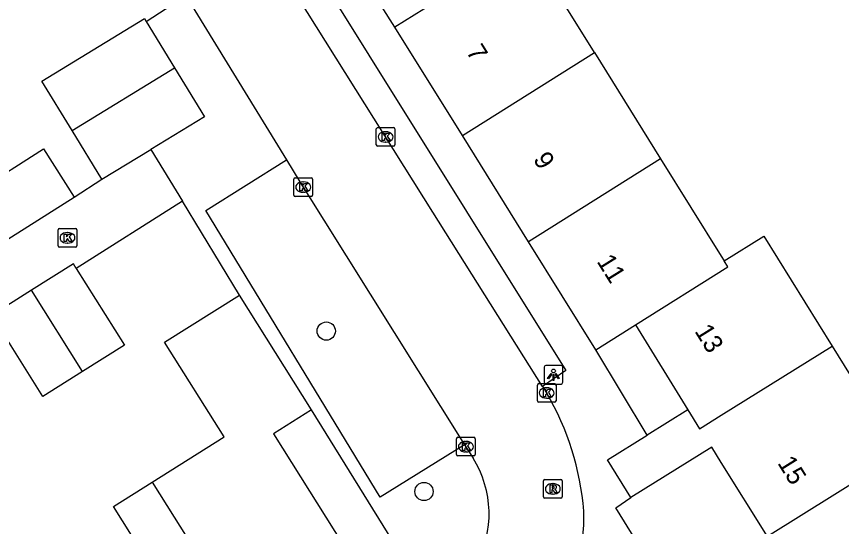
# Model space of a CAD drawing. Extents: x 158461 to 159795, y 387220 to 388672.
# Drawn here: x 158962.23 to 159006.44, y 387860.45 to 387887.78 of the extents above; entities that cross this region are included whole.
import ezdxf

# ---------------------------------------------------------------- set-up
doc = ezdxf.new("R2010")
doc.units = 0
for name, color, linetype in [('IMGEO_Boom', 7, 'Continuous'), ('IMGEO_Kolk', 7, 'Continuous'), ('IMGEO_Lichtpunt', 7, 'Continuous'), ('IMGEO_Pand', 7, 'Continuous'), ('IMGEO_Pand_nummerreeks', 7, 'Continuous'), ('IMGEO_Rijbaan_lokaal_open', 7, 'Continuous'), ('IMGEO_Rioolput', 7, 'Continuous'), ('IMGEO_Voetpad_open', 7, 'Continuous')]:
    doc.layers.add(name, color=color, linetype=linetype)

msp = doc.modelspace()

# ---------------------------------------------------------------- linework, layer by layer
at = {"layer": 'IMGEO_Boom'}
for centre in [(158978.829, 387870.92), (158984.067, 387862.321)]:
    msp.add_circle(centre, 0.489, dxfattribs=at)
at = {"layer": 'IMGEO_Kolk'}
for p, q in [((158981.509, 387880.901), (158981.509, 387881.753)), ((158981.584, 387881.827), (158982.436, 387881.827)), ((158982.51, 387881.753), (158982.51, 387880.901)), ((158981.997, 387881.607), (158982.022, 387881.607)), ((158982.436, 387880.827), (158981.584, 387880.827)), ((158982.02, 387881.047), (158981.995, 387881.047)), ((158977.094, 387878.212), (158977.094, 387879.064)), ((158977.169, 387879.138), (158978.021, 387879.138)), ((158978.095, 387879.064), (158978.095, 387878.212)), ((158977.582, 387878.918), (158977.607, 387878.918)), ((158977.605, 387878.358), (158977.58, 387878.358)), ((158978.021, 387878.138), (158977.169, 387878.138)), ((158964.536, 387876.418), (158965.388, 387876.418)), ((158964.461, 387875.492), (158964.461, 387876.344)), ((158964.949, 387876.198), (158964.974, 387876.198)), ((158965.462, 387876.344), (158965.462, 387875.492)), ((158964.972, 387875.638), (158964.947, 387875.638)), ((158965.388, 387875.418), (158964.536, 387875.418)), ((158990.144, 387867.177), (158990.144, 387868.029)), ((158990.219, 387868.103), (158991.071, 387868.103)), ((158991.145, 387868.029), (158991.145, 387867.177)), ((158990.632, 387867.883), (158990.657, 387867.883)), ((158990.655, 387867.323), (158990.63, 387867.323)), ((158991.071, 387867.103), (158990.219, 387867.103)), ((158985.812, 387864.3), (158985.812, 387865.152)), ((158985.887, 387865.226), (158986.739, 387865.226)), ((158986.3, 387865.006), (158986.325, 387865.006)), ((158986.813, 387865.152), (158986.813, 387864.3)), ((158986.739, 387864.226), (158985.887, 387864.226)), ((158986.323, 387864.446), (158986.298, 387864.446))]:
    msp.add_line(p, q, dxfattribs=at)
for points in [[(158981.509, 387880.901), (158981.509, 387881.753)], [(158981.584, 387881.827), (158982.436, 387881.827)], [(158982.51, 387881.753), (158982.51, 387880.901)], [(158981.83, 387881.527), (158981.953, 387881.527), (158981.953, 387881.376), (158982.083, 387881.527), (158982.247, 387881.527), (158982.101, 387881.376), (158982.254, 387881.127), (158982.102, 387881.127), (158982.017, 387881.291), (158981.953, 387881.224), (158981.953, 387881.127), (158981.83, 387881.127), (158981.83, 387881.527)], [(158982.436, 387880.827), (158981.584, 387880.827)], [(158977.094, 387878.212), (158977.094, 387879.064)], [(158977.169, 387879.138), (158978.021, 387879.138)], [(158978.095, 387879.064), (158978.095, 387878.212)], [(158977.415, 387878.838), (158977.538, 387878.838), (158977.538, 387878.687), (158977.668, 387878.838), (158977.832, 387878.838), (158977.686, 387878.687), (158977.839, 387878.438), (158977.687, 387878.438), (158977.602, 387878.602), (158977.538, 387878.535), (158977.538, 387878.438), (158977.415, 387878.438), (158977.415, 387878.838)], [(158978.021, 387878.138), (158977.169, 387878.138)], [(158964.536, 387876.418), (158965.388, 387876.418)], [(158964.461, 387875.492), (158964.461, 387876.344)], [(158964.782, 387876.118), (158964.905, 387876.118), (158964.905, 387875.967), (158965.035, 387876.118), (158965.199, 387876.118), (158965.053, 387875.967), (158965.206, 387875.718), (158965.054, 387875.718), (158964.969, 387875.882), (158964.905, 387875.815), (158964.905, 387875.718), (158964.782, 387875.718), (158964.782, 387876.118)], [(158965.462, 387876.344), (158965.462, 387875.492)], [(158965.388, 387875.418), (158964.536, 387875.418)], [(158990.144, 387867.177), (158990.144, 387868.029)], [(158990.219, 387868.103), (158991.071, 387868.103)], [(158991.145, 387868.029), (158991.145, 387867.177)], [(158990.465, 387867.803), (158990.588, 387867.803), (158990.588, 387867.652), (158990.718, 387867.803), (158990.882, 387867.803), (158990.736, 387867.652), (158990.889, 387867.403), (158990.737, 387867.403), (158990.652, 387867.567), (158990.588, 387867.5), (158990.588, 387867.403), (158990.465, 387867.403), (158990.465, 387867.803)], [(158991.071, 387867.103), (158990.219, 387867.103)], [(158985.812, 387864.3), (158985.812, 387865.152)], [(158985.887, 387865.226), (158986.739, 387865.226)], [(158986.133, 387864.926), (158986.256, 387864.926), (158986.256, 387864.775), (158986.386, 387864.926), (158986.55, 387864.926), (158986.404, 387864.775), (158986.557, 387864.526), (158986.405, 387864.526), (158986.32, 387864.69), (158986.256, 387864.623), (158986.256, 387864.526), (158986.133, 387864.526), (158986.133, 387864.926)], [(158986.813, 387865.152), (158986.813, 387864.3)], [(158986.739, 387864.226), (158985.887, 387864.226)]]:
    msp.add_lwpolyline(points, dxfattribs=at)
for centre, start, end in [((158981.586, 387881.751), 91.552, 178.448), ((158981.586, 387881.751), 91.552, 178.448), ((158982.434, 387881.751), 1.552, 88.448), ((158982.434, 387881.751), 1.552, 88.448), ((158981.586, 387880.903), 181.552, 268.448), ((158981.586, 387880.903), 181.552, 268.448), ((158982.434, 387880.903), 271.552, 358.448), ((158982.434, 387880.903), 271.552, 358.448), ((158977.171, 387879.062), 91.552, 178.448), ((158977.171, 387879.062), 91.552, 178.448), ((158978.019, 387879.062), 1.552, 88.448), ((158978.019, 387879.062), 1.552, 88.448), ((158977.171, 387878.214), 181.552, 268.448), ((158977.171, 387878.214), 181.552, 268.448), ((158978.019, 387878.214), 271.552, 358.448), ((158978.019, 387878.214), 271.552, 358.448), ((158964.538, 387876.342), 91.552, 178.448), ((158964.538, 387876.342), 91.552, 178.448), ((158965.386, 387876.342), 1.552, 88.448), ((158965.386, 387876.342), 1.552, 88.448), ((158964.538, 387875.494), 181.552, 268.448), ((158964.538, 387875.494), 181.552, 268.448), ((158965.386, 387875.494), 271.552, 358.448), ((158965.386, 387875.494), 271.552, 358.448), ((158990.221, 387868.027), 91.552, 178.448), ((158990.221, 387868.027), 91.552, 178.448), ((158991.069, 387868.027), 1.552, 88.448), ((158991.069, 387868.027), 1.552, 88.448), ((158990.221, 387867.179), 181.552, 268.448), ((158990.221, 387867.179), 181.552, 268.448), ((158991.069, 387867.179), 271.552, 358.448), ((158991.069, 387867.179), 271.552, 358.448), ((158985.889, 387865.15), 91.552, 178.448), ((158985.889, 387865.15), 91.552, 178.448), ((158986.737, 387865.15), 1.552, 88.448), ((158986.737, 387865.15), 1.552, 88.448), ((158985.889, 387864.302), 181.552, 268.448), ((158985.889, 387864.302), 181.552, 268.448), ((158986.737, 387864.302), 271.552, 358.448), ((158986.737, 387864.302), 271.552, 358.448)]:
    msp.add_arc(centre, 0.0765, start, end, dxfattribs=at)
for centre, major_axis, ratio, start_param, end_param in [((158981.996, 387881.327), (-0.387, 0.002), 0.722429, 4.712389, 7.853982), ((158982.021, 387881.327), (-0.39, 0.002), 0.717154, 1.570796, 4.712389), ((158977.581, 387878.638), (-0.387, 0.002), 0.722429, 4.712389, 7.853982), ((158977.606, 387878.638), (-0.39, 0.002), 0.717154, 1.570796, 4.712389), ((158964.948, 387875.918), (-0.387, 0.002), 0.722429, 4.712389, 7.853982), ((158964.973, 387875.918), (-0.39, 0.002), 0.717154, 1.570796, 4.712389), ((158990.631, 387867.603), (-0.387, 0.002), 0.722429, 4.712389, 7.853982), ((158990.656, 387867.603), (-0.39, 0.002), 0.717154, 1.570796, 4.712389), ((158986.299, 387864.726), (-0.387, 0.002), 0.722429, 4.712389, 7.853982), ((158986.324, 387864.726), (-0.39, 0.002), 0.717154, 1.570796, 4.712389)]:
    msp.add_ellipse(centre, major_axis=major_axis, ratio=ratio, start_param=start_param, end_param=end_param, dxfattribs=at)
at = {"layer": 'IMGEO_Lichtpunt'}
for p, q in [((158990.508, 387868.983), (158990.508, 387868.176)), ((158990.508, 387868.983), (158990.508, 387868.176)), ((158991.41, 387869.078), (158990.602, 387869.078)), ((158991.41, 387869.078), (158990.602, 387869.078)), ((158991.504, 387868.176), (158991.504, 387868.983)), ((158991.504, 387868.176), (158991.504, 387868.983)), ((158990.602, 387868.082), (158991.41, 387868.082)), ((158990.602, 387868.082), (158991.41, 387868.082))]:
    msp.add_line(p, q, dxfattribs=at)
for points in [[(158990.882, 387868.647), (158990.921, 387868.619), (158990.733, 387868.357), (158990.695, 387868.384), (158990.882, 387868.647)], [(158990.984, 387868.599), (158991.031, 387868.599), (158991.031, 387868.277), (158990.984, 387868.277), (158990.984, 387868.599)], [(158991.094, 387868.619), (158991.132, 387868.646), (158991.319, 387868.384), (158991.28, 387868.356), (158991.094, 387868.619)]]:
    msp.add_lwpolyline(points, dxfattribs=at)
msp.add_circle((158991.007, 387868.781), 0.0994, dxfattribs=at)
for centre, start, end in [((158990.602, 387868.983), 90, 180), ((158990.602, 387868.983), 90, 180), ((158991.41, 387868.983), 0, 90), ((158991.41, 387868.983), 0, 90), ((158990.602, 387868.176), 180, 270), ((158990.602, 387868.176), 180, 270), ((158991.41, 387868.176), 270, 0), ((158991.41, 387868.176), 270, 360)]:
    msp.add_arc(centre, 0.0946, start, end, dxfattribs=at)
at = {"layer": 'IMGEO_Pand'}
for points in [[(158993.206, 387885.848), (158989.663, 387891.536)], [(158984.576, 387888.503), (158982.509, 387887.215)], [(158965.207, 387881.675), (158963.594, 387884.313), (158969.081, 387887.668), (158969.171, 387887.521)], [(158969.171, 387887.521), (158970.694, 387885.029)], [(158986.13, 387881.401), (158982.509, 387887.215)], [(158986.13, 387881.401), (158993.206, 387885.848)], [(158993.206, 387885.848), (158996.748, 387880.161)], [(158965.207, 387881.675), (158970.694, 387885.029)], [(158970.694, 387885.029), (158972.296, 387882.409), (158969.429, 387880.656)], [(158957.305, 387881.939), (158957.694, 387882.183), (158960.137, 387878.442), (158963.683, 387880.688), (158965.326, 387878.095)], [(158966.809, 387879.054), (158965.207, 387881.675)], [(158989.673, 387875.712), (158986.13, 387881.401)], [(158966.809, 387879.054), (158969.429, 387880.656)], [(158996.748, 387880.161), (158989.673, 387875.712)], [(158996.748, 387880.161), (159000, 387874.94), (159000.16, 387874.683)], [(158961.427, 387875.625), (158965.326, 387878.095)], [(159000.16, 387874.683), (159002.274, 387876), (159005.945, 387870.107)], [(158993.285, 387869.913), (158989.673, 387875.712)], [(158995.41, 387871.251), (159000.359, 387874.363), (159000.16, 387874.683)], [(158965.426, 387874.277), (158965.276, 387874.516), (158963.033, 387873.107)], [(158965.426, 387874.277), (158968.014, 387870.16), (158965.771, 387868.75)], [(158963.033, 387873.107), (158960.901, 387871.767), (158961.03, 387871.562)], [(158965.771, 387868.75), (158963.033, 387873.107)], [(158969.501, 387862.817), (158973.364, 387865.245), (158970.168, 387870.33), (158974.172, 387872.847)], [(158978.036, 387866.701), (158974.172, 387872.847)], [(158965.771, 387868.75), (158963.639, 387867.41), (158961.03, 387871.562)], [(158993.285, 387869.913), (158995.41, 387871.251)], [(158995.41, 387871.251), (158998.203, 387866.697)], [(159005.945, 387870.107), (159006.908, 387868.56), (159009.552, 387864.315), (159002.473, 387859.906), (159000, 387863.877), (158999.485, 387864.704), (158995.146, 387862.001)], [(158998.203, 387866.697), (158998.835, 387865.684), (159000, 387866.409), (159005.945, 387870.107)], [(158978.036, 387866.701), (158975.994, 387865.418), (158980.251, 387858.644), (158974.425, 387854.983)], [(158998.203, 387866.697), (158996.024, 387865.339)], [(158995.146, 387862.001), (158993.893, 387864.012), (158996.024, 387865.339)], [(158966.098, 387855.528), (158969.742, 387857.818), (158967.422, 387861.511), (158969.501, 387862.817)], [(158969.501, 387862.817), (158974.425, 387854.983)]]:
    msp.add_lwpolyline(points, dxfattribs=at)
at = {"layer": 'IMGEO_Rijbaan_lokaal_open'}
for points in [[(158990.423, 387867.958), (158984.545, 387877.292), (158974.656, 387893.045), (158972.102, 387897.139)], [(158967.822, 387894.469), (158970.196, 387890.709), (158976.694, 387880.099)], [(158969.429, 387880.656), (158971.119, 387877.883)], [(158976.694, 387880.099), (158977.418, 387878.918), (158986.246, 387864.83)], [(158965.326, 387878.095), (158966.809, 387879.054)], [(158971.119, 387877.883), (158965.426, 387874.277)], [(158990.423, 387867.958), (158990.648, 387867.601)], [(158986.246, 387864.83), (158986.698, 387864.109)]]:
    msp.add_lwpolyline(points, dxfattribs=at)
for centre, radius, start, end in [((158977.679, 387860.055), 15.005, 4.6514, 30.1916), ((158981.936, 387861.124), 5.62, 331.1354, 32.0815), ((158981.43, 387861.021), 11.207, 330.17, 1.2859)]:
    msp.add_arc(centre, radius, start, end, dxfattribs=at)
at = {"layer": 'IMGEO_Rioolput'}
for p, q in [((158990.472, 387862.037), (158990.472, 387862.889)), ((158990.547, 387862.963), (158991.399, 387862.963)), ((158990.96, 387862.743), (158990.985, 387862.743)), ((158991.473, 387862.889), (158991.473, 387862.037)), ((158991.399, 387861.963), (158990.547, 387861.963)), ((158990.983, 387862.183), (158990.958, 387862.183))]:
    msp.add_line(p, q, dxfattribs=at)
for points in [[(158990.472, 387862.037), (158990.472, 387862.889)], [(158990.547, 387862.963), (158991.399, 387862.963)], [(158991.473, 387862.889), (158991.473, 387862.037)], [(158991.061, 387862.661), (158990.809, 387862.663), (158990.809, 387862.263)], [(158990.809, 387862.263), (158990.933, 387862.263), (158990.933, 387862.425), (158990.944, 387862.425)], [(158990.987, 387862.582), (158990.933, 387862.582), (158990.933, 387862.501)], [(158990.933, 387862.501), (158990.985, 387862.501)], [(158990.991, 387862.396), (158991.062, 387862.263), (158991.202, 387862.263), (158991.137, 387862.389)], [(158991.399, 387861.963), (158990.547, 387861.963)]]:
    msp.add_lwpolyline(points, dxfattribs=at)
for centre, radius, start, end in [((158990.549, 387862.887), 0.0765, 91.552, 178.448), ((158990.549, 387862.887), 0.0765, 91.552, 178.448), ((158991.397, 387862.887), 0.0765, 1.552, 88.448), ((158991.397, 387862.887), 0.0765, 1.552, 88.448), ((158990.943, 387862.372), 0.0533, 26.0293, 88.6989), ((158990.969, 387862.69), 0.19, 274.7715, 282.9687), ((158990.993, 387862.486), 0.0964, 77.0061, 93.1865), ((158991.007, 387862.543), 0.0378, 276.6634, 79.6772), ((158991.06, 387862.551), 0.109, 350.3612, 89.416), ((158991.058, 387862.551), 0.112, 277.5842, 350.9817), ((158991.042, 387862.336), 0.108, 29.5134, 73.7905), ((158990.549, 387862.039), 0.0765, 181.552, 268.448), ((158990.549, 387862.039), 0.0765, 181.552, 268.448), ((158991.397, 387862.039), 0.0765, 271.552, 358.448), ((158991.397, 387862.039), 0.0765, 271.552, 358.448)]:
    msp.add_arc(centre, radius, start, end, dxfattribs=at)
for centre, major_axis, ratio, start_param, end_param in [((158990.959, 387862.463), (-0.387, 0.002), 0.722429, 4.712389, 7.853982), ((158990.984, 387862.463), (-0.39, 0.002), 0.717154, 1.570796, 4.712389)]:
    msp.add_ellipse(centre, major_axis=major_axis, ratio=ratio, start_param=start_param, end_param=end_param, dxfattribs=at)
at = {"layer": 'IMGEO_Voetpad_open'}
for points in [[(158982.509, 387887.215), (158966.502, 387912.441)], [(158965.224, 387911.155), (158991.67, 387868.808), (158990.423, 387867.958)], [(158969.171, 387887.521), (158970.915, 387888.639), (158958.858, 387907.622)], [(158986.246, 387864.83), (158981.723, 387862.017), (158972.375, 387877.386), (158976.694, 387880.099)], [(158974.172, 387872.847), (158971.119, 387877.883)], [(158996.024, 387865.339), (158993.285, 387869.913)], [(158982.548, 387854.251), (158983.915, 387857.22), (158978.036, 387866.701)], [(158998.64, 387854.52), (158994.344, 387861.45), (158995.146, 387862.001)]]:
    msp.add_lwpolyline(points, dxfattribs=at)

# ---------------------------------------------------------------- texts
at = {"layer": 'IMGEO_Pand_nummerreeks'}
for s, rotation, p in [('7', 301.9135, (158986.299, 387885.897)), ('9', 301.9154, (158989.891, 387880.13)), ('11', 301.9154, (158993.3, 387874.657)), ('13', 301.9188, (158998.544, 387870.916)), ('15', 301.9132, (159002.986, 387863.849))]:
    msp.add_text(s, height=1, rotation=rotation, dxfattribs=at).set_placement(p)

doc.saveas('drawing.dxf')
